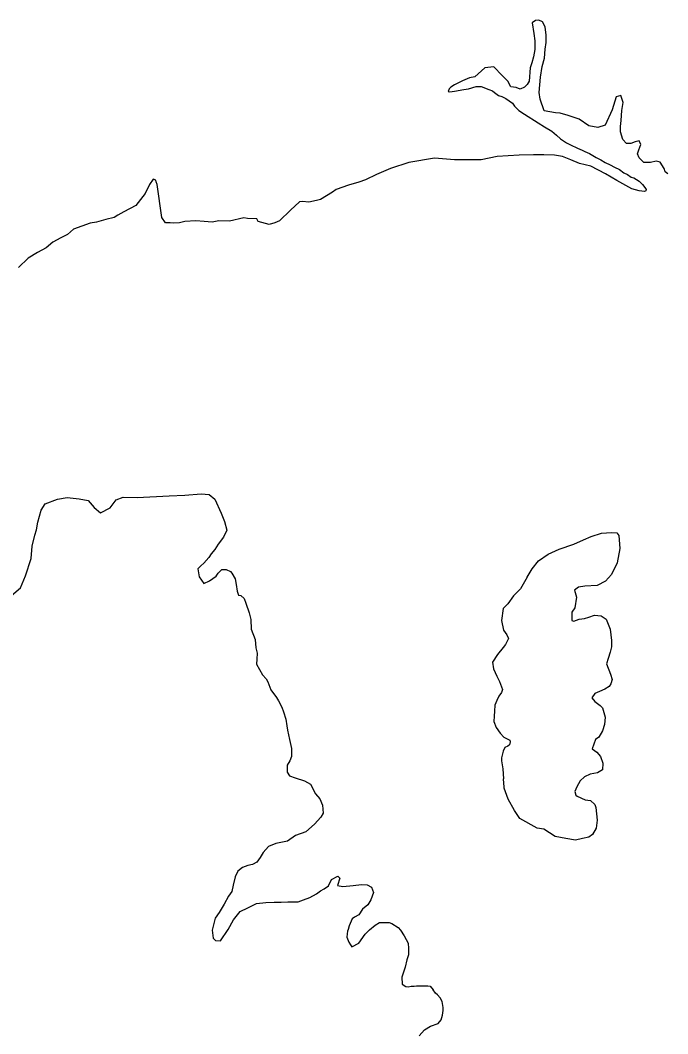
# Model space of a CAD drawing. Extents: x -492261 to -432772, y 1441225 to 1452922.
# Drawn here: x -461524.4 to -461465.4, y 1452346.4 to 1452438.6 of the extents above; entities that cross this region are included whole.
import ezdxf

# ---------------------------------------------------------------- set-up
doc = ezdxf.new("R2010")
doc.units = 0
doc.layers.add('Default', color=7, linetype='Continuous')

msp = doc.modelspace()

# ---------------------------------------------------------------- linework, layer by layer
at = {"layer": 'Default'}
for points in [[(-461465.444, 1452424.594), (-461465.693, 1452424.796), (-461465.767, 1452425.097), (-461466.14, 1452425.675), (-461466.49, 1452425.752), (-461467.015, 1452425.629), (-461467.315, 1452425.63), (-461467.616, 1452425.631), (-461468.039, 1452426.059), (-461468.188, 1452426.436), (-461468.086, 1452426.786), (-461467.885, 1452427.287), (-461468.058, 1452427.613), (-461468.409, 1452427.515), (-461468.809, 1452427.366), (-461469.21, 1452427.368), (-461469.533, 1452427.72), (-461469.756, 1452428.423), (-461469.754, 1452428.924), (-461469.677, 1452429.475), (-461469.624, 1452430.377), (-461469.496, 1452431.104), (-461469.719, 1452431.731), (-461470.144, 1452431.608), (-461470.499, 1452430.432), (-461471.129, 1452429.031), (-461471.805, 1452428.833), (-461472.629, 1452428.987), (-461473.502, 1452429.568), (-461474.501, 1452429.923), (-461475.251, 1452430.127), (-461475.651, 1452430.154), (-461476.7, 1452430.334), (-461477.072, 1452431.389), (-461477.144, 1452432.015), (-461477.039, 1452433.419), (-461476.886, 1452434.37), (-461476.658, 1452435.146), (-461476.605, 1452435.948), (-461476.502, 1452436.574), (-461476.525, 1452437.226), (-461476.597, 1452437.978), (-461476.846, 1452438.455), (-461477.195, 1452438.582), (-461477.495, 1452438.559), (-461477.796, 1452438.334), (-461477.65, 1452437.381), (-461477.552, 1452436.704), (-461477.53, 1452435.927), (-461477.658, 1452435.251), (-461477.81, 1452434.7), (-461477.961, 1452434.25), (-461478.066, 1452433.047), (-461478.242, 1452432.747), (-461478.392, 1452432.598), (-461478.493, 1452432.498), (-461478.869, 1452432.324), (-461479.243, 1452432.451), (-461479.718, 1452432.528), (-461480.016, 1452433.031), (-461480.514, 1452433.56), (-461481.287, 1452434.34), (-461482.087, 1452434.268), (-461483.015, 1452433.446), (-461483.491, 1452433.347), (-461484.142, 1452433.075), (-461484.869, 1452432.702)], [(-461484.869, 1452432.702), (-461485.194, 1452432.503), (-461485.345, 1452432.353), (-461485.446, 1452432.103), (-461485.271, 1452432.077), (-461484.846, 1452432.125), (-461484.02, 1452432.272), (-461483.595, 1452432.345), (-461482.894, 1452432.543), (-461482.419, 1452432.541), (-461481.719, 1452432.287), (-461481.395, 1452432.16), (-461481.22, 1452432.009), (-461480.846, 1452431.731), (-461480.546, 1452431.63), (-461480.172, 1452431.453), (-461479.873, 1452431.251), (-461479.573, 1452431.049), (-461479.399, 1452430.772), (-461479.001, 1452430.37), (-461478.477, 1452430.041), (-461477.254, 1452429.234), (-461476.656, 1452428.88), (-461476.007, 1452428.476), (-461475.583, 1452428.124), (-461475.209, 1452427.796), (-461474.661, 1452427.418), (-461474.286, 1452427.24), (-461473.662, 1452426.937), (-461473.238, 1452426.76), (-461472.988, 1452426.633), (-461472.564, 1452426.456), (-461471.965, 1452426.102), (-461471.541, 1452425.875), (-461471.141, 1452425.647), (-461470.692, 1452425.42), (-461470.293, 1452425.217), (-461469.843, 1452424.99), (-461469.444, 1452424.712), (-461469.12, 1452424.56), (-461468.771, 1452424.308), (-461468.521, 1452424.232), (-461468.047, 1452423.929), (-461467.748, 1452423.627), (-461467.524, 1452423.35), (-461467.399, 1452423.174), (-461467.45, 1452423.049), (-461467.575, 1452423), (-461468.05, 1452423.052), (-461468.7, 1452423.23), (-461470.072, 1452423.988), (-461471.12, 1452424.62), (-461472.443, 1452425.302), (-461473.467, 1452425.558), (-461474.266, 1452425.887), (-461475.04, 1452426.191), (-461475.765, 1452426.32), (-461476.74, 1452426.349), (-461477.665, 1452426.328), (-461478.966, 1452426.309), (-461480.967, 1452426.193), (-461482.443, 1452425.874), (-461484.869, 1452425.885), (-461486.668, 1452426.043), (-461489.02, 1452425.653), (-461490.673, 1452425.084), (-461491.95, 1452424.538), (-461492.952, 1452424.067), (-461493.578, 1452423.844), (-461494.504, 1452423.572), (-461495.631, 1452423.176), (-461495.957, 1452422.927), (-461497.06, 1452422.281), (-461497.41, 1452422.182), (-461498.111, 1452422.035), (-461498.711, 1452422.087), (-461498.961, 1452422.064), (-461499.789, 1452421.315), (-461500.793, 1452420.317), (-461501.218, 1452420.144), (-461501.744, 1452419.996), (-461502.743, 1452420.276), (-461502.867, 1452420.502), (-461503.692, 1452420.556), (-461504.042, 1452420.608), (-461505.344, 1452420.313), (-461506.319, 1452420.317), (-461506.919, 1452420.22), (-461507.644, 1452420.273), (-461508.419, 1452420.327), (-461509.42, 1452420.281), (-461509.895, 1452420.158), (-461510.421, 1452420.11), (-461510.746, 1452420.137), (-461511.171, 1452420.139), (-461511.494, 1452420.641), (-461511.933, 1452423.651), (-461512.007, 1452423.877), (-461512.057, 1452424.028), (-461512.306, 1452424.129), (-461512.633, 1452423.629)], [(-461512.633, 1452423.629), (-461513.011, 1452422.829), (-461513.865, 1452421.73), (-461514.968, 1452421.158), (-461515.494, 1452420.86), (-461515.845, 1452420.636), (-461516.596, 1452420.439), (-461517.447, 1452420.217), (-461518.022, 1452420.119), (-461519.55, 1452419.575), (-461520.102, 1452419.101), (-461520.703, 1452418.778), (-461521.429, 1452418.38), (-461522.031, 1452417.882), (-461522.808, 1452417.459), (-461523.685, 1452416.937), (-461524.539, 1452416.089)], [(-461525.173, 1452386.241), (-461524.371, 1452386.939), (-461523.917, 1452388.015), (-461523.411, 1452389.591), (-461523.306, 1452390.719), (-461523.078, 1452391.72), (-461522.926, 1452392.196), (-461522.798, 1452392.897), (-461522.494, 1452393.998), (-461522.117, 1452394.573), (-461521.015, 1452394.994), (-461520.114, 1452395.141), (-461519.015, 1452395.035), (-461518.215, 1452394.881), (-461517.667, 1452394.227), (-461517.094, 1452393.748), (-461516.217, 1452394.221), (-461515.664, 1452394.945), (-461515.013, 1452395.193), (-461513.738, 1452395.137), (-461510.837, 1452395.299), (-461509.411, 1452395.368), (-461507.91, 1452395.486), (-461507.185, 1452395.433), (-461506.662, 1452395.005), (-461506.091, 1452393.724), (-461505.794, 1452392.971), (-461505.597, 1452392.193), (-461505.899, 1452391.542), (-461506.377, 1452390.918), (-461506.679, 1452390.418), (-461507.005, 1452390.018), (-461507.232, 1452389.694), (-461507.684, 1452389.169), (-461507.959, 1452388.945), (-461508.235, 1452388.671), (-461508.113, 1452387.918), (-461507.69, 1452387.315), (-461507.164, 1452387.563), (-461506.563, 1452387.986), (-461506.362, 1452388.261), (-461506.035, 1452388.611), (-461505.635, 1452388.609), (-461505.236, 1452388.406), (-461505.136, 1452388.256), (-461504.838, 1452387.753), (-461504.74, 1452387.226), (-461504.642, 1452386.624), (-461504.518, 1452386.273), (-461504.319, 1452386.222), (-461504.019, 1452385.97), (-461503.846, 1452385.543), (-461503.549, 1452384.664), (-461503.401, 1452384.062), (-461503.38, 1452383.16), (-461503.008, 1452382.231), (-461502.936, 1452381.478), (-461502.838, 1452380.977), (-461502.84, 1452380.425), (-461502.891, 1452379.974), (-461502.345, 1452379.02), (-461501.996, 1452378.642), (-461501.847, 1452378.366), (-461501.574, 1452377.663), (-461501.052, 1452376.959), (-461500.878, 1452376.657), (-461500.58, 1452376.079), (-461500.432, 1452375.652), (-461500.209, 1452374.975), (-461500.136, 1452374.373), (-461500.063, 1452373.971), (-461499.891, 1452373.144), (-461499.694, 1452372.316), (-461499.696, 1452371.589), (-461499.848, 1452371.188), (-461500.099, 1452370.789), (-461500.102, 1452370.162), (-461499.878, 1452369.81), (-461499.353, 1452369.632), (-461498.504, 1452369.353), (-461497.98, 1452369.05), (-461497.508, 1452368.17), (-461497.11, 1452367.717), (-461496.862, 1452367.165), (-461496.814, 1452366.438), (-461497.016, 1452366.063), (-461497.593, 1452365.439), (-461498.396, 1452364.741)], [(-461478.256, 1452387.909), (-461477.779, 1452388.658), (-461477.226, 1452389.383), (-461476.323, 1452390.005), (-461475.321, 1452390.452), (-461473.994, 1452390.897), (-461473.118, 1452391.294), (-461472.417, 1452391.592), (-461471.49, 1452391.913), (-461470.565, 1452391.959), (-461470.09, 1452391.932), (-461469.891, 1452391.706), (-461469.82, 1452390.502), (-461470.05, 1452389.2), (-461470.554, 1452388.15), (-461471.106, 1452387.55), (-461471.883, 1452387.153), (-461472.983, 1452387.083), (-461473.559, 1452386.985), (-461473.935, 1452386.711), (-461473.737, 1452386.084), (-461473.916, 1452385.107), (-461474.167, 1452384.732), (-461474.17, 1452383.955), (-461473.995, 1452383.904), (-461473.494, 1452384.077), (-461473.019, 1452384.15), (-461472.644, 1452384.249), (-461472.118, 1452384.447), (-461471.493, 1452384.394), (-461471.044, 1452384.066), (-461470.697, 1452383.163), (-461470.576, 1452382.134), (-461470.578, 1452381.558), (-461470.68, 1452381.082), (-461470.882, 1452380.507), (-461471.034, 1452380.006), (-461470.662, 1452379.077), (-461470.514, 1452378.6), (-461470.615, 1452378.2), (-461470.791, 1452377.95), (-461471.167, 1452377.701), (-461471.643, 1452377.502), (-461472.094, 1452377.304), (-461472.345, 1452376.929), (-461472.097, 1452376.602), (-461471.598, 1452376.224), (-461471.398, 1452376.023), (-461471.127, 1452375.169), (-461471.204, 1452374.493), (-461471.381, 1452373.917), (-461471.708, 1452373.342), (-461472.034, 1452373.143), (-461472.337, 1452372.292), (-461471.914, 1452371.965), (-461471.565, 1452371.587), (-461471.367, 1452370.985), (-461471.394, 1452370.383), (-461471.845, 1452370.11), (-461472.521, 1452369.987), (-461473.022, 1452369.739), (-461473.423, 1452369.365), (-461473.725, 1452368.815), (-461473.902, 1452368.389), (-461473.803, 1452368.063), (-461473.679, 1452367.962), (-461472.955, 1452367.633), (-461472.48, 1452367.581), (-461472.081, 1452367.203), (-461471.982, 1452366.927), (-461471.861, 1452365.799), (-461471.964, 1452365.072), (-461472.291, 1452364.472), (-461472.617, 1452364.248), (-461473.218, 1452364.126), (-461473.843, 1452363.978), (-461474.718, 1452364.107), (-461475.693, 1452364.287)], [(-461478.256, 1452387.909), (-461478.836, 1452386.833), (-461479.488, 1452386.21), (-461480.016, 1452385.485), (-461480.442, 1452385.036), (-461480.571, 1452383.959), (-461480.4, 1452383.081), (-461480.101, 1452382.654), (-461479.952, 1452382.327), (-461480.204, 1452381.777), (-461480.43, 1452381.502), (-461480.933, 1452380.878), (-461481.411, 1452380.178), (-461481.313, 1452379.551), (-461480.99, 1452378.898), (-461480.767, 1452378.396), (-461480.494, 1452377.693), (-461480.57, 1452377.417), (-461480.822, 1452377.068), (-461480.998, 1452376.693), (-461481.2, 1452376.242), (-461481.202, 1452375.716), (-461481.254, 1452375.265), (-461481.28, 1452374.764), (-461481.057, 1452374.211), (-461480.709, 1452373.709), (-461480.36, 1452373.331), (-461480.061, 1452373.179), (-461479.811, 1452373.078), (-461479.787, 1452372.902), (-461479.863, 1452372.652), (-461480.013, 1452372.528), (-461480.264, 1452372.403), (-461480.44, 1452372.053), (-461480.567, 1452371.452), (-461480.593, 1452371.202), (-461480.446, 1452370.449), (-461480.399, 1452369.547)], [(-461480.348, 1452368.782), (-461480.399, 1452369.547)], [(-461475.693, 1452364.287), (-461476.74, 1452364.969), (-461477.34, 1452365.046), (-461478.912, 1452365.931), (-461479.41, 1452366.66), (-461479.981, 1452367.69), (-461480.327, 1452368.694), (-461480.348, 1452368.782)], [(-461498.396, 1452364.741), (-461499.348, 1452364.394), (-461500.075, 1452363.871), (-461501.126, 1452363.675), (-461501.777, 1452363.402), (-461502.279, 1452362.853), (-461502.556, 1452362.403), (-461502.857, 1452361.979), (-461503.258, 1452361.755), (-461503.659, 1452361.656), (-461504.159, 1452361.483), (-461504.586, 1452361.134), (-461504.813, 1452360.634), (-461505.015, 1452359.883), (-461505.143, 1452359.307), (-461505.444, 1452358.857), (-461505.822, 1452358.157), (-461506.275, 1452357.382), (-461506.652, 1452356.883), (-461506.906, 1452355.781), (-461506.834, 1452355.054), (-461506.609, 1452354.827), (-461506.159, 1452354.8), (-461505.455, 1452355.825), (-461504.977, 1452356.725), (-461504.374, 1452357.474), (-461503.673, 1452357.822), (-461502.871, 1452358.219), (-461502.046, 1452358.291), (-461501.27, 1452358.337), (-461500.645, 1452358.334), (-461500.02, 1452358.357), (-461499.92, 1452358.356), (-461499.095, 1452358.353), (-461498.594, 1452358.551), (-461498.018, 1452358.749), (-461497.417, 1452359.097), (-461497.066, 1452359.346), (-461496.715, 1452359.545), (-461496.314, 1452359.819), (-461496.062, 1452360.394), (-461495.485, 1452360.692), (-461495.311, 1452360.516), (-461495.513, 1452359.84), (-461495.014, 1452359.738), (-461494.088, 1452359.834), (-461493.338, 1452359.931), (-461492.813, 1452359.903), (-461492.413, 1452359.676), (-461492.24, 1452359.199), (-461492.467, 1452358.548), (-461492.744, 1452358.073), (-461493.221, 1452357.674), (-461493.573, 1452357.175), (-461493.949, 1452356.951), (-461494.174, 1452356.801), (-461494.452, 1452356.176), (-461494.528, 1452355.826), (-461494.603, 1452355.701), (-461494.629, 1452355.45), (-461494.655, 1452355.149), (-461494.482, 1452354.697), (-461494.333, 1452354.446), (-461494.209, 1452354.27), (-461493.582, 1452354.593), (-461492.979, 1452355.418), (-461492.603, 1452355.817), (-461492.076, 1452356.241), (-461491.675, 1452356.489), (-461491.325, 1452356.488), (-461490.8, 1452356.485), (-461490.55, 1452356.384), (-461490.001, 1452356.031), (-461489.777, 1452355.779), (-461489.454, 1452355.276), (-461489.081, 1452354.598), (-461489.033, 1452354.096), (-461489.06, 1452353.52), (-461489.212, 1452353.07), (-461489.364, 1452352.419), (-461489.668, 1452351.493)], [(-461489.668, 1452351.493), (-461489.637, 1452350.853), (-461489.284, 1452350.658), (-461489.083, 1452350.635), (-461488.808, 1452350.689), (-461488.533, 1452350.693), (-461488.308, 1452350.721), (-461488.132, 1452350.698), (-461487.481, 1452350.707), (-461487.281, 1452350.71), (-461487.08, 1452350.679)], [(-461487.08, 1452350.679), (-461486.8, 1452350.34)], [(-461485.984, 1452349.274), (-461486.164, 1452349.622), (-461486.393, 1452349.895), (-461486.595, 1452350.043), (-461486.8, 1452350.34)], [(-461488.072, 1452346.164), (-461487.578, 1452346.697), (-461487.032, 1452347.03), (-461486.359, 1452347.29), (-461486.062, 1452347.619), (-461485.943, 1452348.047), (-461485.898, 1452348.473), (-461485.902, 1452348.749), (-461485.984, 1452349.274)]]:
    msp.add_lwpolyline(points, dxfattribs=at)

doc.saveas('drawing.dxf')
